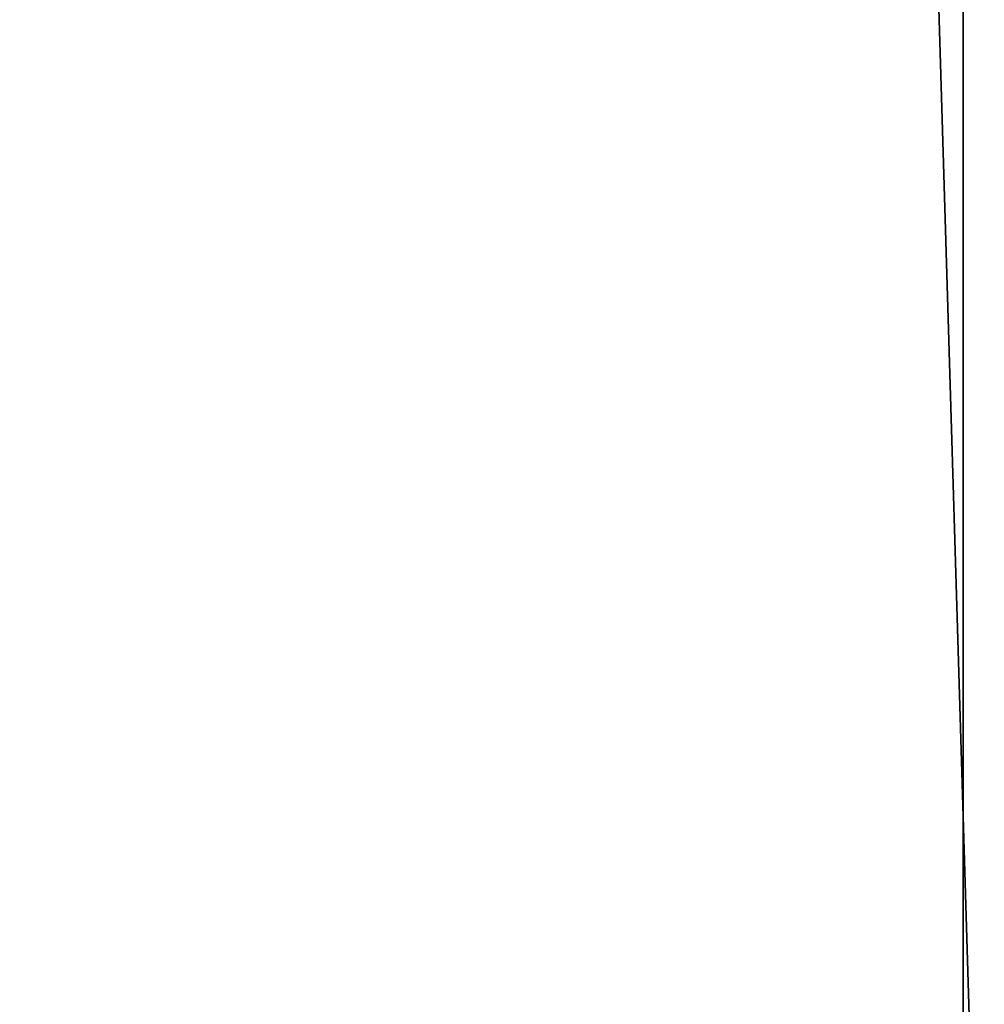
# Model space of a CAD drawing. Header units: millimetres. Extents: x -185 to 185, y -678 to 20.
# Tile 321 of 482: x -3.53 to -2.784, y -48.266 to -47.505. Entities that reach past the tile are written whole.
import ezdxf

# ---------------------------------------------------------------- set-up
doc = ezdxf.new("R2010")
doc.units = ezdxf.units.MM
doc.header["$LTSCALE"] = 65.185185
for name, color, linetype in [('362', 7, 'CONTINUOUS'), ('371', 7, 'CONTINUOUS'), ('373', 7, 'CONTINUOUS')]:
    doc.layers.add(name, color=color, linetype=linetype)

msp = doc.modelspace()

# ---------------------------------------------------------------- linework, layer by layer
at = {"layer": '362', "linetype": 'CONTINUOUS'}
for points in [[(-2, -74.7, 19.85), (-2, 0, 19.85), (-4.05709, -6.35347, 19.03366), (-2, -74.7, 19.85)], [(-2, -74.7, 19.85), (-4.05709, -6.35347, 19.03366), (-4.12132, -74.7, 18.97132), (-2, -74.7, 19.85)]]:
    msp.add_3dface(points, dxfattribs=at)
at = {"layer": '371', "linetype": 'CONTINUOUS'}
for points in [[(-4.7, -74.21118, -6.32043), (-4.7, -41.77377, -13.32871), (-2.79839, -71.56335, -6.89251), (-4.7, -74.21118, -6.32043)], [(-2.79839, -71.56335, -6.89251), (-4.7, -41.77377, -13.32871), (-2.7996, -71.44577, -6.91791), (-2.79839, -71.56335, -6.89251)], [(-2.7996, -71.44577, -6.91791), (-4.7, -41.77377, -13.32871), (-2.8, -71.32857, -6.94323), (-2.7996, -71.44577, -6.91791)], [(-2.8, -71.32857, -6.94323), (-4.7, -41.77377, -13.32871), (-2.8, -41.77377, -13.32871), (-2.8, -71.32857, -6.94323)]]:
    msp.add_3dface(points, dxfattribs=at)
at = {"layer": '373', "linetype": 'CONTINUOUS'}
for points in [[(-2.8, -71.32857, -6.94323), (-2.8, -41.77377, -13.32871), (-2.59113, -41.75589, -13.24596), (-2.8, -71.32857, -6.94323)], [(-2.8, -71.32857, -6.94323), (-2.59113, -41.75589, -13.24596), (-2.58466, -71.30932, -6.85416), (-2.8, -71.32857, -6.94323)]]:
    msp.add_3dface(points, dxfattribs=at)

doc.saveas('drawing.dxf')
